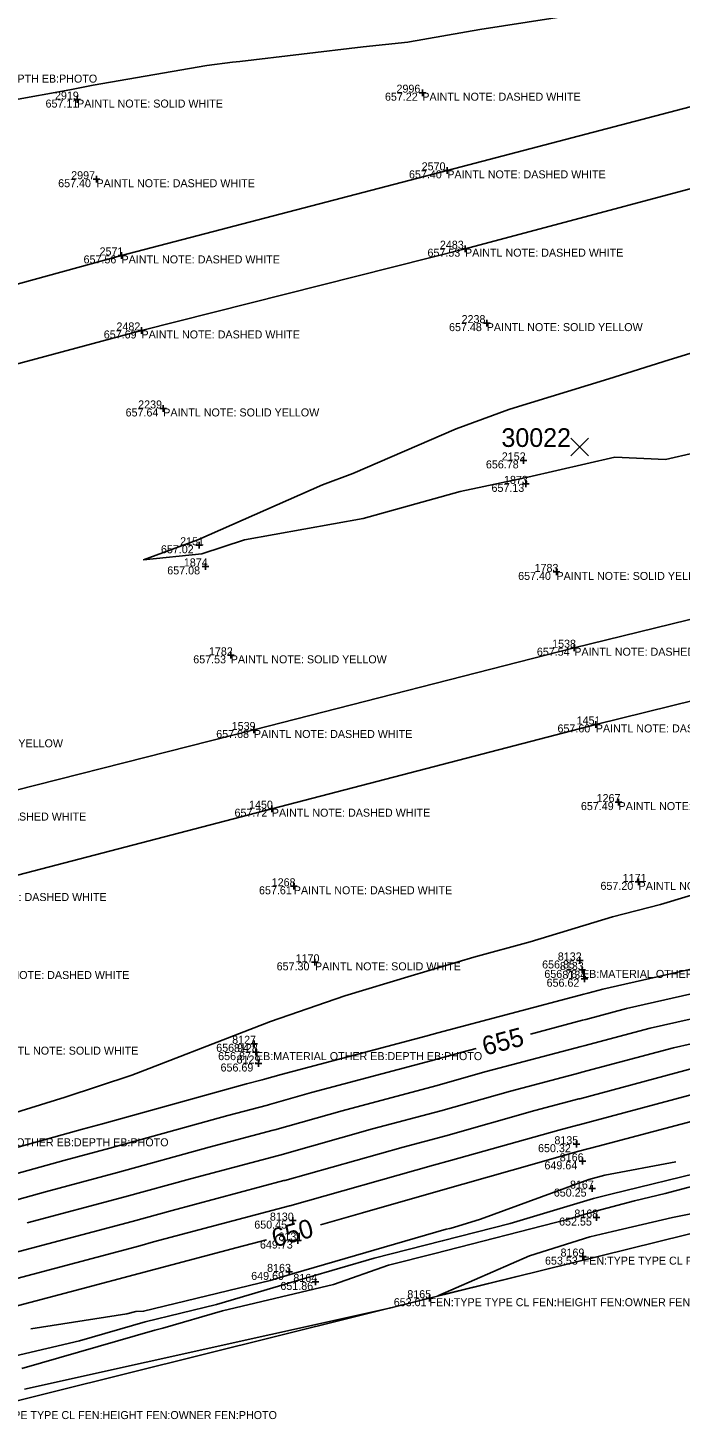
# Model space of a CAD drawing. Extents: x 2129350 to 2137777, y 657588 to 659885.
# Drawn here: x 2135513.3 to 2135611, y 659237.9 to 659446.5 of the extents above; entities that cross this region are included whole.
import ezdxf

# ---------------------------------------------------------------- set-up
doc = ezdxf.new("R2010")
doc.units = 0
for name, color, linetype in [('DT_X_Contour_Major', 7, 'Continuous'), ('DT_X_Contour_Minor', 7, 'Continuous'), ('DT_X_TIN_Hull', 7, 'Continuous'), ('GK_Visualization', 7, 'Continuous'), ('PV_X_COP', 7, 'Continuous'), ('SV_X_Shot_Marker', 7, 'Continuous'), ('SV_X_Text_Comment', 7, 'Continuous'), ('SV_X_Text_Elevation', 7, 'Continuous'), ('SV_X_Text_Name', 7, 'Continuous')]:
    doc.layers.add(name, color=color, linetype=linetype)

msp = doc.modelspace()

# ---------------------------------------------------------------- linework, layer by layer
at = {"layer": 'DT_X_Contour_Major'}
for points in [[(2135685.88, 659318.66), (2135671.87, 659315.54), (2135666.83, 659314.15), (2135647.6, 659309.83), (2135645.7, 659309.32), (2135627.13, 659305.13), (2135621.3, 659303.57), (2135602.97, 659299.43), (2135596.91, 659297.81), (2135596.38, 659297.69), (2135588.59, 659295.62)], [(2135580.47, 659293.47), (2135578.34, 659292.9), (2135573.68, 659291.58), (2135555.81, 659286.84), (2135549.53, 659285.07), (2135549.22, 659284.98), (2135543.27, 659283.4), (2135525.62, 659278.5), (2135518.73, 659276.67), (2135502.48, 659272.16), (2135484.98, 659267.57), (2135483.96, 659267.3)], [(2135653.51, 659293.34), (2135653, 659292.88), (2135652.16, 659292.92), (2135651.87, 659292.84), (2135647.47, 659291.67), (2135636.58, 659288.84), (2135623.1, 659285.25), (2135612.84, 659282.58), (2135598.74, 659278.82), (2135595.85, 659278.06), (2135585.84, 659275.23), (2135574.76, 659272.04), (2135563.44, 659268.83), (2135557.16, 659267.02)], [(2135513.79, 659251.43), (2135528.14, 659253.67), (2135529.51, 659254.02), (2135530.66, 659254.06), (2135549.62, 659258.69), (2135553.1, 659259.72), (2135575.96, 659266.35), (2135576.5, 659266.49), (2135577.05, 659266.63), (2135581.13, 659267.85), (2135597.33, 659273.83), (2135599.74, 659274.48), (2135610.37, 659276.46)], [(2135549.07, 659264.77), (2135544.67, 659263.6), (2135529.98, 659259.72), (2135521.37, 659257.43), (2135506.79, 659253.58), (2135497.92, 659251.2), (2135483.06, 659246.94), (2135474.1, 659244.55), (2135458.95, 659240.17), (2135458.89, 659240.15), (2135452.63, 659238.35)]]:
    msp.add_lwpolyline(points, dxfattribs=at)
at = {"layer": 'DT_X_Contour_Minor'}
for points in [[(2135501.89, 659433.94), (2135519.62, 659437.18), (2135523.08, 659437.85), (2135540.14, 659440.82), (2135543.98, 659441.3), (2135545.05, 659441.41), (2135563.54, 659443.63), (2135570.21, 659444.32), (2135570.47, 659444.35), (2135581, 659446.18), (2135595.2, 659448.4)], [(2135623.52, 659401.03), (2135609.37, 659396.69), (2135600.35, 659393.86), (2135585.5, 659389.3), (2135585.36, 659389.25), (2135577.47, 659386.33), (2135562.01, 659379.67), (2135557.47, 659377.96), (2135538.77, 659369.7), (2135538.76, 659369.7), (2135530.66, 659366.72), (2135539.37, 659367.59), (2135545.79, 659369.71), (2135563.53, 659372.89), (2135578.08, 659376.95), (2135587.76, 659379.01), (2135588.15, 659379.09), (2135588.21, 659379.11), (2135601.25, 659382.08), (2135608.83, 659381.76), (2135613.18, 659382.74)], [(2135623.14, 659319.56), (2135608.08, 659315.02), (2135600.88, 659313.2), (2135588.53, 659309.43), (2135580.12, 659307.16), (2135570.71, 659304.32), (2135560.81, 659301.33), (2135549.68, 659297.48), (2135544.12, 659295.37), (2135531.5, 659290.47), (2135528.89, 659289.43), (2135518.93, 659286.14), (2135505.67, 659282.04)], [(2135621.65, 659307.39), (2135599.43, 659302.36), (2135597.21, 659301.77), (2135596.57, 659301.62), (2135574.71, 659295.82), (2135572.94, 659295.32), (2135551.25, 659289.56), (2135548.78, 659288.86), (2135548.39, 659288.76), (2135546.06, 659288.14), (2135524.51, 659282.15), (2135521.49, 659281.35), (2135501.6, 659275.83)], [(2135620.95, 659299.76), (2135606.5, 659296.49), (2135596.61, 659293.85), (2135596.19, 659293.76), (2135581.97, 659289.98), (2135574.42, 659287.85), (2135560.38, 659284.12), (2135550.29, 659281.27), (2135550.04, 659281.2), (2135540.48, 659278.66), (2135526.74, 659274.85), (2135515.97, 659271.98), (2135503.37, 659268.49)], [(2135620.6, 659295.95), (2135610.04, 659293.56), (2135596.31, 659289.89), (2135596.01, 659289.82), (2135585.6, 659287.06), (2135575.16, 659284.11), (2135564.95, 659281.4), (2135551.04, 659277.48), (2135550.86, 659277.43), (2135537.69, 659273.93), (2135527.85, 659271.19), (2135513.21, 659267.3)], [(2135732.1, 659294.85), (2135714.3, 659292), (2135708.28, 659290.64), (2135706.67, 659290.28), (2135701.68, 659289.14), (2135657.76, 659277.81), (2135654.43, 659277.02), (2135650.67, 659276.19), (2135609.88, 659268.13), (2135600.89, 659266.02), (2135597.47, 659265.21), (2135588.44, 659262.35), (2135574.74, 659256.36), (2135587.82, 659259.57)], [(2135613.58, 659290.63), (2135596.01, 659285.93), (2135595.82, 659285.89), (2135589.23, 659284.14), (2135575.9, 659280.38), (2135569.52, 659278.68), (2135551.79, 659273.68), (2135551.68, 659273.65), (2135534.91, 659269.19), (2135528.96, 659267.54), (2135510.45, 659262.62)], [(2135617.11, 659287.69), (2135595.71, 659281.97), (2135595.63, 659281.96), (2135592.86, 659281.22), (2135576.63, 659276.64), (2135574.09, 659275.97), (2135552.55, 659269.88), (2135552.5, 659269.87), (2135532.12, 659264.45), (2135530.07, 659263.88), (2135507.69, 659257.94)], [(2135512.42, 659245.48), (2135532.33, 659251.21), (2135533.55, 659251.51), (2135542.45, 659254.13), (2135559.07, 659258.07), (2135567.33, 659260.97), (2135574.26, 659262.74), (2135594.1, 659267.81), (2135598.35, 659269.08), (2135604.17, 659270.61), (2135608.78, 659271.73), (2135628.95, 659277.08)], [(2135506.33, 659246.18), (2135521.05, 659249.65), (2135530.9, 659252.49), (2135541.58, 659255.1), (2135554.91, 659259.02), (2135565.2, 659262.01), (2135575.38, 659264.61), (2135585.57, 659267.22), (2135598.05, 659270.96), (2135600.63, 659271.63), (2135615.35, 659275.22)], [(2135512.84, 659242.38), (2135567.94, 659254.64)]]:
    msp.add_lwpolyline(points, dxfattribs=at)
at = {"layer": 'DT_X_TIN_Hull'}
msp.add_lwpolyline([(2135505.42, 659239.1), (2135573.46, 659256.02), (2135654.5, 659276.07), (2135708.23, 659289.38), (2135758.75, 659300.96), (2135847.61, 659324.84), (2135902.87, 659339.85)], dxfattribs=at)
at = {"layer": 'GK_Visualization'}
for p, q in [((2135594.65, 659382.29), (2135597.31, 659384.96)), ((2135594.65, 659384.96), (2135597.31, 659382.29))]:
    msp.add_line(p, q, dxfattribs=at)
at = {"layer": 'PV_X_COP'}
for points in [[(2136359.31, 659593.78), (2136309.46, 659585.92), (2136260.53, 659576.04), (2136210.8, 659566.61), (2136161.75, 659556.71), (2136112.4, 659546.93), (2136063.85, 659536.42), (2136014.78, 659526.2), (2135964.81, 659515.67), (2135916.24, 659504.84), (2135868.06, 659494.99), (2135818.67, 659484.5), (2135769.77, 659472.6), (2135720.59, 659462.09), (2135672.33, 659449.82), (2135623.94, 659437.59), (2135576.14, 659425.09), (2135527.35, 659412.34), (2135478.99, 659399.05)], [(2135482.21, 659388.12), (2135530.34, 659401.09), (2135578.79, 659413.34), (2135627.11, 659426.23), (2135675.26, 659438.52), (2135724.21, 659450.12), (2135773.35, 659461.44), (2135822.03, 659472.55), (2135870.37, 659483.68), (2135919.4, 659494.22), (2135968.26, 659505.22), (2136017.63, 659514.84), (2136066.84, 659525.26), (2136115.91, 659535.55), (2136164.93, 659545.45), (2136213.86, 659555.95), (2136262.67, 659564.74), (2136312.74, 659573.59)], [(2136329.85, 659510.95), (2136280.38, 659502.64), (2136230.88, 659493.54), (2136181.4, 659484.18), (2136132.47, 659474.69), (2136083.19, 659464.43), (2136034.23, 659454.15), (2135985.75, 659444.01), (2135936.41, 659433.42), (2135887.96, 659422.06), (2135838.84, 659411.57), (2135789.51, 659400.28), (2135741.18, 659389.33), (2135692.54, 659377.38), (2135643.68, 659365.4), (2135595.16, 659353.53), (2135547.18, 659341.2), (2135498.35, 659328.82)], [(2135501.4, 659316.76), (2135549.86, 659329.4), (2135598.38, 659342.03), (2135647.15, 659354.06), (2135695.56, 659366.14), (2135744.4, 659377), (2135792.77, 659388.98), (2135841.76, 659399.85), (2135890.98, 659411.01), (2135939.56, 659421.48), (2135988.27, 659432.06), (2136037.65, 659442.77), (2136086.4, 659453.35), (2136135.67, 659463.31), (2136184.84, 659472.56), (2136234.37, 659481.65), (2136283.69, 659491.06), (2136332.92, 659499.96)]]:
    msp.add_lwpolyline(points, dxfattribs=at)
at = {"layer": 'SV_X_Shot_Marker'}
for p, q in [((2135572.4, 659437.23), (2135572.4, 659436.23)), ((2135520.19, 659435.7), (2135521.19, 659435.7)), ((2135520.69, 659436.2), (2135520.69, 659435.2)), ((2135520.69, 659435.7), (2135520.69, 659435.7)), ((2135571.9, 659436.73), (2135572.9, 659436.73)), ((2135572.4, 659436.73), (2135572.4, 659436.73)), ((2135575.64, 659425.09), (2135576.64, 659425.09)), ((2135576.14, 659425.59), (2135576.14, 659424.59)), ((2135576.14, 659425.09), (2135576.14, 659425.09)), ((2135523.1, 659423.76), (2135524.1, 659423.76)), ((2135523.6, 659424.26), (2135523.6, 659423.26)), ((2135523.6, 659423.76), (2135523.6, 659423.76)), ((2135526.85, 659412.34), (2135527.85, 659412.34)), ((2135527.35, 659412.84), (2135527.35, 659411.84)), ((2135527.35, 659412.34), (2135527.35, 659412.34)), ((2135578.29, 659413.34), (2135579.29, 659413.34)), ((2135578.79, 659413.84), (2135578.79, 659412.84)), ((2135578.79, 659413.34), (2135578.79, 659413.34)), ((2135581.54, 659402.19), (2135582.54, 659402.19)), ((2135582.04, 659402.69), (2135582.04, 659401.69)), ((2135582.04, 659402.19), (2135582.04, 659402.19)), ((2135529.84, 659401.09), (2135530.84, 659401.09)), ((2135530.34, 659401.59), (2135530.34, 659400.59)), ((2135530.34, 659401.09), (2135530.34, 659401.09)), ((2135533.1, 659389.4), (2135534.1, 659389.4)), ((2135533.6, 659389.9), (2135533.6, 659388.9)), ((2135533.6, 659389.4), (2135533.6, 659389.4)), ((2135587.07, 659381.61), (2135588.07, 659381.61)), ((2135587.57, 659382.11), (2135587.57, 659381.11)), ((2135587.57, 659381.61), (2135587.57, 659381.61)), ((2135587.41, 659378.09), (2135588.41, 659378.09)), ((2135587.91, 659378.59), (2135587.91, 659377.59)), ((2135587.91, 659378.09), (2135587.91, 659378.09)), ((2135538.48, 659368.89), (2135539.48, 659368.89)), ((2135538.98, 659369.39), (2135538.98, 659368.39)), ((2135538.98, 659368.89), (2135538.98, 659368.89)), ((2135539.44, 659365.72), (2135540.44, 659365.72)), ((2135539.94, 659366.22), (2135539.94, 659365.22)), ((2135539.94, 659365.72), (2135539.94, 659365.72)), ((2135591.99, 659364.89), (2135592.99, 659364.89)), ((2135592.49, 659365.39), (2135592.49, 659364.39)), ((2135592.49, 659364.89), (2135592.49, 659364.89)), ((2135595.16, 659354.03), (2135595.16, 659353.03)), ((2135543.21, 659352.39), (2135544.21, 659352.39)), ((2135543.71, 659352.89), (2135543.71, 659351.89)), ((2135543.71, 659352.39), (2135543.71, 659352.39)), ((2135594.66, 659353.53), (2135595.66, 659353.53)), ((2135595.16, 659353.53), (2135595.16, 659353.53)), ((2135547.18, 659341.7), (2135547.18, 659340.7)), ((2135597.88, 659342.03), (2135598.88, 659342.03)), ((2135598.38, 659342.53), (2135598.38, 659341.53)), ((2135598.38, 659342.03), (2135598.38, 659342.03)), ((2135546.68, 659341.2), (2135547.68, 659341.2)), ((2135547.18, 659341.2), (2135547.18, 659341.2)), ((2135601.79, 659330.89), (2135601.79, 659329.89)), ((2135549.36, 659329.4), (2135550.36, 659329.4)), ((2135549.86, 659329.9), (2135549.86, 659328.9)), ((2135549.86, 659329.4), (2135549.86, 659329.4)), ((2135601.29, 659330.39), (2135602.29, 659330.39)), ((2135601.79, 659330.39), (2135601.79, 659330.39)), ((2135604.29, 659318.43), (2135605.29, 659318.43)), ((2135604.79, 659318.93), (2135604.79, 659317.93)), ((2135604.79, 659318.43), (2135604.79, 659318.43)), ((2135552.65, 659317.77), (2135553.65, 659317.77)), ((2135553.15, 659318.27), (2135553.15, 659317.27)), ((2135553.15, 659317.77), (2135553.15, 659317.77)), ((2135555.82, 659306.37), (2135556.82, 659306.37)), ((2135556.32, 659306.87), (2135556.32, 659305.87)), ((2135556.32, 659306.37), (2135556.32, 659306.37)), ((2135595.5, 659306.65), (2135596.5, 659306.65)), ((2135596, 659307.15), (2135596, 659306.15)), ((2135596, 659306.65), (2135596, 659306.65)), ((2135595.82, 659305.22), (2135596.82, 659305.22)), ((2135596.18, 659303.91), (2135597.18, 659303.91)), ((2135596.32, 659305.72), (2135596.32, 659304.72)), ((2135596.32, 659305.22), (2135596.32, 659305.22)), ((2135596.68, 659304.41), (2135596.68, 659303.41)), ((2135596.68, 659303.91), (2135596.68, 659303.91)), ((2135546.7, 659294.16), (2135547.7, 659294.16)), ((2135547.2, 659294.66), (2135547.2, 659293.66)), ((2135547.2, 659294.16), (2135547.2, 659294.16)), ((2135547.48, 659293.41), (2135547.48, 659292.41)), ((2135546.98, 659292.91), (2135547.98, 659292.91)), ((2135547.48, 659292.91), (2135547.48, 659292.91)), ((2135547.86, 659291.7), (2135547.86, 659290.7)), ((2135547.36, 659291.2), (2135548.36, 659291.2)), ((2135547.86, 659291.2), (2135547.86, 659291.2)), ((2135595, 659279.1), (2135596, 659279.1)), ((2135595.5, 659279.6), (2135595.5, 659278.6)), ((2135595.5, 659279.1), (2135595.5, 659279.1)), ((2135596.37, 659277.04), (2135596.37, 659276.04)), ((2135595.87, 659276.54), (2135596.87, 659276.54)), ((2135596.37, 659276.54), (2135596.37, 659276.54)), ((2135597.82, 659272.95), (2135597.82, 659271.95)), ((2135597.32, 659272.45), (2135598.32, 659272.45)), ((2135597.82, 659272.45), (2135597.82, 659272.45)), ((2135598.5, 659268.61), (2135598.5, 659267.61)), ((2135552.49, 659267.65), (2135553.49, 659267.65)), ((2135552.99, 659268.15), (2135552.99, 659267.15)), ((2135552.99, 659267.65), (2135552.99, 659267.65)), ((2135598, 659268.11), (2135599, 659268.11)), ((2135598.5, 659268.11), (2135598.5, 659268.11)), ((2135553.23, 659264.66), (2135554.23, 659264.66)), ((2135553.73, 659265.16), (2135553.73, 659264.16)), ((2135553.73, 659264.66), (2135553.73, 659264.66)), ((2135595.92, 659262.26), (2135596.92, 659262.26)), ((2135596.42, 659262.76), (2135596.42, 659261.76)), ((2135596.42, 659262.26), (2135596.42, 659262.26)), ((2135551.97, 659259.96), (2135552.97, 659259.96)), ((2135552.47, 659260.46), (2135552.47, 659259.46)), ((2135552.47, 659259.96), (2135552.47, 659259.96)), ((2135555.88, 659258.46), (2135556.88, 659258.46)), ((2135556.38, 659258.96), (2135556.38, 659257.96)), ((2135556.38, 659258.46), (2135556.38, 659258.46)), ((2135572.96, 659256.02), (2135573.96, 659256.02)), ((2135573.46, 659256.52), (2135573.46, 659255.52)), ((2135573.46, 659256.02), (2135573.46, 659256.02))]:
    msp.add_line(p, q, dxfattribs=at)

# ---------------------------------------------------------------- texts
at = {"layer": 'DT_X_Contour_Major'}
for s, rotation, p in [('655', 14.8707, (2135581.79, 659292.37)), ('650', 15.4919, (2135550.29, 659263.62))]:
    msp.add_text(s, height=2.8, rotation=rotation, dxfattribs=at).set_placement(p)
at = {"layer": 'GK_Visualization'}
msp.add_text('30022', height=2.8, dxfattribs=at).set_placement((2135584.25, 659383.63))
at = {"layer": 'SV_X_Text_Comment'}
for s, p in [('EB:MATERIAL OTHER EB:DEPTH EB:PHOTO', (2135489.82, 659438.24)), ('PAINTL NOTE: SOLID WHITE', (2135520.69, 659434.5)), ('PAINTL NOTE: DASHED WHITE', (2135572.4, 659435.53)), ('PAINTL NOTE: DASHED WHITE', (2135576.14, 659423.89)), ('PAINTL NOTE: DASHED WHITE', (2135523.6, 659422.56)), ('PAINTL NOTE: DASHED WHITE', (2135527.35, 659411.14)), ('PAINTL NOTE: DASHED WHITE', (2135578.79, 659412.15)), ('PAINTL NOTE: SOLID YELLOW', (2135582.04, 659400.99)), ('PAINTL NOTE: DASHED WHITE', (2135530.34, 659399.89)), ('PAINTL NOTE: SOLID YELLOW', (2135533.6, 659388.2)), ('PAINTL NOTE: SOLID YELLOW', (2135592.49, 659363.69)), ('PAINTL NOTE: SOLID YELLOW', (2135543.71, 659351.19)), ('PAINTL NOTE: DASHED WHITE', (2135595.16, 659352.33)), ('PAINTL NOTE: DASHED WHITE', (2135598.38, 659340.83)), ('PAINTL NOTE: SOLID YELLOW', (2135495.22, 659338.6)), ('PAINTL NOTE: DASHED WHITE', (2135547.18, 659340)), ('PAINTL NOTE: DASHED WHITE', (2135498.35, 659327.62)), ('PAINTL NOTE: DASHED WHITE', (2135549.86, 659328.2)), ('PAINTL NOTE: DASHED WHITE', (2135601.79, 659329.19)), ('PAINTL NOTE: SOLID WHITE', (2135604.79, 659317.23)), ('PAINTL NOTE: DASHED WHITE', (2135501.4, 659315.56)), ('PAINTL NOTE: DASHED WHITE', (2135553.15, 659316.57)), ('PAINTL NOTE: SOLID WHITE', (2135556.32, 659305.17)), ('PAINTL NOTE: DASHED WHITE', (2135504.8, 659303.87)), ('EB:MATERIAL OTHER EB:DEPTH EB:PHOTO', (2135596.32, 659304.03)), ('PAINTL NOTE: SOLID WHITE', (2135508.03, 659292.53)), ('EB:MATERIAL OTHER EB:DEPTH EB:PHOTO', (2135547.48, 659291.71)), ('EB:MATERIAL OTHER EB:DEPTH EB:PHOTO', (2135500.51, 659278.79)), ('FEN:TYPE TYPE CL FEN:HEIGHT FEN:OWNER FEN:PHOTO', (2135596.42, 659261.05)), ('FEN:TYPE TYPE CL FEN:HEIGHT FEN:OWNER FEN:PHOTO', (2135573.46, 659254.82)), ('FEN:TYPE TYPE CL FEN:HEIGHT FEN:OWNER FEN:PHOTO', (2135505.42, 659237.9))]:
    msp.add_text(s, height=1.2, dxfattribs=at).set_placement(p)
at = {"layer": 'SV_X_Text_Elevation'}
for s, p in [('657.11', (2135515.97, 659434.5)), ('657.22', (2135566.8, 659435.53)), ('657.40', (2135570.4, 659423.89)), ('657.40', (2135517.86, 659422.56)), ('657.56', (2135521.66, 659411.14)), ('657.53', (2135573.17, 659412.15)), ('657.48', (2135576.4, 659400.99)), ('657.69', (2135524.69, 659399.89)), ('657.64', (2135527.96, 659388.2)), ('656.78', (2135581.92, 659380.41)), ('657.13', (2135582.76, 659376.89)), ('657.02', (2135533.25, 659367.69)), ('657.08', (2135534.2, 659364.52)), ('657.40', (2135586.75, 659363.69)), ('657.53', (2135538.09, 659351.19)), ('657.54', (2135589.55, 659352.33)), ('657.60', (2135592.64, 659340.83)), ('657.68', (2135541.53, 659340)), ('657.72', (2135544.27, 659328.2)), ('657.49', (2135596.15, 659329.19)), ('657.20', (2135599.08, 659317.23)), ('657.61', (2135547.94, 659316.57)), ('657.30', (2135550.58, 659305.17)), ('656.85', (2135590.34, 659305.45)), ('656.78', (2135590.67, 659304.03)), ('656.62', (2135591.01, 659302.71)), ('656.94', (2135541.53, 659292.96)), ('656.87', (2135541.82, 659291.71)), ('656.69', (2135542.18, 659290)), ('650.32', (2135589.73, 659277.91)), ('649.64', (2135590.69, 659275.34)), ('650.25', (2135592.09, 659271.25)), ('650.45', (2135547.23, 659266.45)), ('652.55', (2135592.88, 659266.91)), ('649.73', (2135548.08, 659263.46)), ('653.53', (2135590.77, 659261.05)), ('649.69', (2135546.77, 659258.76)), ('651.86', (2135551.14, 659257.26)), ('653.01', (2135568.12, 659254.82))]:
    msp.add_text(s, height=1.2, dxfattribs=at).set_placement(p)
at = {"layer": 'SV_X_Text_Name'}
for s, p in [('2996', (2135568.53, 659436.73)), ('2919', (2135517.38, 659435.7)), ('2997', (2135519.81, 659423.76)), ('2570', (2135572.3, 659425.09)), ('2483', (2135575.03, 659413.34)), ('2571', (2135524.06, 659412.34)), ('2482', (2135526.59, 659401.09)), ('2238', (2135578.28, 659402.19)), ('2239', (2135529.84, 659389.4)), ('2152', (2135584.3, 659381.61)), ('1873', (2135584.63, 659378.09)), ('2151', (2135536.13, 659368.89)), ('1874', (2135536.68, 659365.72)), ('1783', (2135589.21, 659364.89)), ('1538', (2135591.84, 659353.53)), ('1782', (2135540.44, 659352.39)), ('1539', (2135543.85, 659341.2)), ('1451', (2135595.51, 659342.03)), ('1267', (2135598.5, 659330.39)), ('1450', (2135546.45, 659329.4)), ('1268', (2135549.84, 659317.77)), ('1171', (2135602.41, 659318.43)), ('1170', (2135553.42, 659306.37)), ('8132', (2135592.69, 659306.65)), ('8133', (2135593, 659305.22)), ('8134', (2135593.37, 659303.91)), ('8127', (2135543.92, 659294.16)), ('8128', (2135544.19, 659292.91)), ('8129', (2135544.58, 659291.2)), ('8135', (2135592.18, 659279.1)), ('8166', (2135592.98, 659276.54)), ('8167', (2135594.51, 659272.45)), ('8130', (2135549.57, 659267.65)), ('8168', (2135595.17, 659268.11)), ('8131', (2135550.85, 659264.66)), ('8169', (2135593.1, 659262.26)), ('8163', (2135549.15, 659259.96)), ('8164', (2135553.08, 659258.46)), ('8165', (2135570.15, 659256.02))]:
    msp.add_text(s, height=1.2, dxfattribs=at).set_placement(p)

doc.saveas('drawing.dxf')
